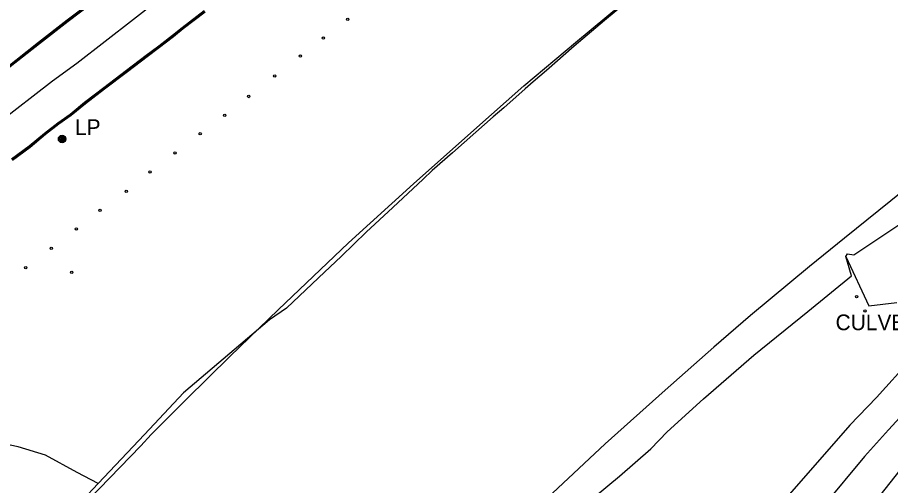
# Model space of a CAD drawing. Extents: x 368532 to 392481, y 10654822 to 10676899.
# Drawn here: x 390504.1 to 390783, y 10658712.6 to 10658862.1 of the extents above; entities that cross this region are included whole.
import ezdxf

# ---------------------------------------------------------------- set-up
doc = ezdxf.new("R2010")
doc.units = 0
for name, color, linetype in [('p_bridge deck', 7, 'Continuous'), ('p_drainage culvert', 7, 'Continuous'), ('p_dtm obscured area', 7, 'Continuous'), ('p_railroad rr control', 7, 'Continuous'), ('p_road - paved curb', 7, 'Continuous'), ('p_road dirt road', 7, 'Continuous'), ('p_road guard posts', 7, 'Continuous'), ('p_road paint stripe', 7, 'Continuous'), ('p_structure unidentified', 7, 'Continuous'), ('p_utility general pole', 7, 'Continuous')]:
    doc.layers.add(name, color=color, linetype=linetype)

msp = doc.modelspace()

# ---------------------------------------------------------------- linework, layer by layer
at = {"layer": 'p_bridge deck'}
for points in [[(390587.41, 10658768.77), (390609.91, 10658790.12), (390630.64, 10658808.95), (390649.9, 10658826.11), (390665.92, 10658840.22), (390682.41, 10658854.1), (390701.75, 10658870.28), (390716.99, 10658882.46), (390731.6, 10658893.99), (390745.13, 10658904.64), (390755.82, 10658912.93)], [(390795.13, 10658813.24), (390779.34, 10658800.5), (390768.35, 10658791.61)], [(390768.35, 10658791.61), (390757.2, 10658782.55), (390738.32, 10658766.97), (390726.6, 10658756.81), (390711.06, 10658743.1), (390691.91, 10658725.92), (390676.73, 10658711.83), (390660.88, 10658696.93)], [(390520.34, 10658701.4), (390543.53, 10658725.36), (390546.87, 10658728.9), (390558.02, 10658740.13), (390572.08, 10658753.95), (390587.41, 10658768.77)]]:
    msp.add_lwpolyline(points, dxfattribs=at)
at = {"layer": 'p_drainage culvert'}
for p, q in [((390768.79, 10658785.79), (390776.06, 10658770.04)), ((390776.06, 10658770.04), (390785.04, 10658771.07))]:
    msp.add_line(p, q, dxfattribs=at)
at = {"layer": 'p_dtm obscured area'}
for points in [[(390755.14, 10658918.95), (390751.59, 10658910.29), (390739.23, 10658900), (390720.96, 10658885.48), (390702.86, 10658870.52), (390691.65, 10658861.11), (390681.92, 10658852.95), (390673.1, 10658845.16), (390668.92, 10658841.59), (390666.32, 10658839.35), (390659.47, 10658833.27), (390656.04, 10658830.32), (390653.3, 10658827.87), (390650.56, 10658825.43), (390643.08, 10658818.85), (390636.6, 10658813.22), (390633.72, 10658810.46), (390624.01, 10658801.42), (390615.54, 10658793.49), (390607.62, 10658785.89), (390600.25, 10658778.93), (390590.03, 10658769.27)], [(390768.79, 10658785.79), (390769.26, 10658786.63), (390771.29, 10658786.28), (390793.7, 10658801.25)], [(390668.81, 10658691.1), (390673.22, 10658695.2), (390677.92, 10658699.47), (390683.95, 10658705.35), (390696.41, 10658715.66), (390706.49, 10658724.36), (390711.68, 10658729.75), (390723.32, 10658740.28), (390739.34, 10658754.3), (390756.66, 10658768.17), (390770.55, 10658779.55), (390768.79, 10658785.79), (390768.79, 10658785.79)], [(390590.03, 10658769.27), (390584.61, 10658765.54), (390557.19, 10658742.24), (390544.68, 10658728.88), (390529.93, 10658713.29), (390519.9, 10658702.6)]]:
    msp.add_lwpolyline(points, dxfattribs=at)
at = {"layer": 'p_railroad rr control'}
msp.add_lwpolyline([(390932.45, 10658904.79), (390921.3, 10658889.62), (390904.41, 10658868.27), (390886.28, 10658845.24), (390871.43, 10658826.64), (390857.22, 10658808.2), (390835.51, 10658780.75), (390815.69, 10658755.28), (390793.98, 10658727.69), (390776.4, 10658705.36)], dxfattribs=at)
at = {"layer": 'p_road - paved curb'}
for p, q in [((390532.03, 10658870.32), (390520.04, 10658861.25)), ((390532.25, 10658870.05), (390520.25, 10658860.97)), ((390532.34, 10658869.93), (390520.34, 10658860.85)), ((390556.77, 10658858.94), (390563.79, 10658864.34)), ((390556.86, 10658858.82), (390563.88, 10658864.22)), ((390557.08, 10658858.55), (390564.1, 10658863.94)), ((390520.04, 10658861.25), (390510.88, 10658854.11)), ((390520.25, 10658860.97), (390511.1, 10658853.84)), ((390520.34, 10658860.85), (390511.19, 10658853.72)), ((390553.61, 10658856.44), (390556.77, 10658858.94)), ((390553.7, 10658856.32), (390556.86, 10658858.82)), ((390553.92, 10658856.05), (390557.08, 10658858.55)), ((390549.25, 10658853.03), (390553.61, 10658856.44)), ((390549.34, 10658852.91), (390553.7, 10658856.32)), ((390549.55, 10658852.63), (390553.92, 10658856.05)), ((390510.88, 10658854.11), (390500.03, 10658845.52)), ((390511.1, 10658853.84), (390500.25, 10658845.25)), ((390511.19, 10658853.72), (390500.34, 10658845.13)), ((390545.22, 10658850.07), (390549.25, 10658853.03)), ((390545.31, 10658849.95), (390549.34, 10658852.91)), ((390545.52, 10658849.67), (390549.55, 10658852.63)), ((390538.96, 10658845.25), (390545.22, 10658850.07)), ((390539.05, 10658845.13), (390545.31, 10658849.95)), ((390539.26, 10658844.85), (390545.52, 10658849.67)), ((390531.68, 10658839.72), (390538.96, 10658845.25)), ((390531.77, 10658839.6), (390539.05, 10658845.13)), ((390531.98, 10658839.32), (390539.26, 10658844.85)), ((390525.58, 10658835.02), (390531.68, 10658839.72)), ((390525.67, 10658834.9), (390531.77, 10658839.6)), ((390525.89, 10658834.63), (390531.98, 10658839.32)), ((390521, 10658831.25), (390525.58, 10658835.02)), ((390521.09, 10658831.13), (390525.67, 10658834.9)), ((390521.3, 10658830.85), (390525.89, 10658834.63)), ((390517.05, 10658828.48), (390521, 10658831.25)), ((390517.14, 10658828.36), (390521.09, 10658831.13)), ((390517.35, 10658828.08), (390521.3, 10658830.85)), ((390512.77, 10658825.18), (390517.05, 10658828.48)), ((390512.86, 10658825.06), (390517.14, 10658828.36)), ((390513.08, 10658824.79), (390517.35, 10658828.08)), ((390507.89, 10658821.12), (390512.77, 10658825.18)), ((390507.98, 10658821), (390512.86, 10658825.06)), ((390508.2, 10658820.73), (390513.08, 10658824.79)), ((390502.2, 10658816.95), (390507.89, 10658821.12)), ((390502.29, 10658816.83), (390507.98, 10658821)), ((390502.5, 10658816.55), (390508.2, 10658820.73))]:
    msp.add_line(p, q, dxfattribs=at)
at = {"layer": 'p_road dirt road'}
for p, q in [((390790.73, 10658754.31), (390778.6, 10658740.77)), ((390795.35, 10658744.62), (390782.36, 10658730.43)), ((390778.6, 10658740.77), (390770, 10658731.89)), ((390770, 10658731.89), (390750.01, 10658709.06)), ((390782.36, 10658730.43), (390774.74, 10658721.89)), ((390504.32, 10658724.99), (390496.4, 10658726.67)), ((390513.06, 10658722.32), (390504.32, 10658724.99)), ((390523.17, 10658716.8), (390513.06, 10658722.32)), ((390774.74, 10658721.89), (390758.43, 10658702.45)), ((390529.93, 10658713.29), (390523.17, 10658716.8))]:
    msp.add_line(p, q, dxfattribs=at)
at = {"layer": 'p_road guard posts'}
for centre in [(390609.65, 10658861.53), (390601.84, 10658855.52), (390594.53, 10658849.78), (390586.33, 10658843.45), (390578.01, 10658836.86), (390570.33, 10658830.84), (390562.49, 10658825.03), (390554.46, 10658818.85), (390546.49, 10658812.78), (390538.87, 10658806.61), (390530.54, 10658800.54), (390522.93, 10658794.55), (390514.93, 10658788.41), (390506.76, 10658782.23)]:
    msp.add_circle(centre, 0.375, dxfattribs=at)
at = {"layer": 'p_road paint stripe'}
for p, q in [((390554.83, 10658872.1), (390523.04, 10658847.44)), ((390523.04, 10658847.44), (390515.35, 10658841.73)), ((390515.35, 10658841.73), (390491.51, 10658823.33))]:
    msp.add_line(p, q, dxfattribs=at)
at = {"layer": 'p_structure unidentified'}
for centre in [(390521.47, 10658780.71), (390772.21, 10658772.95), (390774.88, 10658768.37)]:
    msp.add_circle(centre, 0.375, dxfattribs=at)
at = {"layer": 'p_utility general pole'}
for radius in [1.19, 0.901, 0.608, 0.337, 0.12]:
    msp.add_circle((390518.38, 10658823.28), radius, dxfattribs=at)

# ---------------------------------------------------------------- texts
at = {"layer": 'p_drainage culvert'}
msp.add_text(' CULVERT', height=5, dxfattribs=at).set_placement((390763.63, 10658762.24))
at = {"layer": 'p_utility general pole'}
msp.add_text('LP', height=5, dxfattribs=at).set_placement((390522.49, 10658824.57))

doc.saveas('drawing.dxf')
